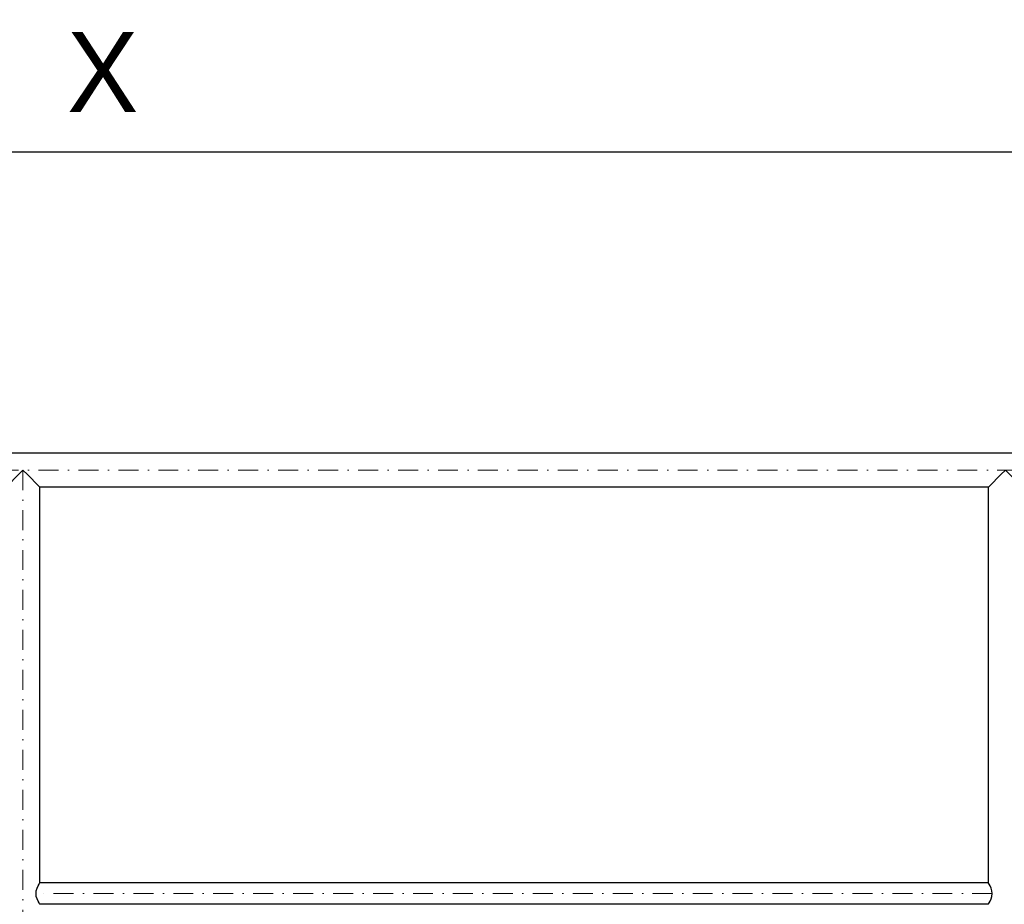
# Model space of a CAD drawing. Header units: millimetres. Extents: x -6179 to 18141, y -8419 to 8561.
# Tile 542 of 579: x -3657 to -2422, y 7202 to 8311. Entities that reach past the tile are written whole.
import ezdxf

# ---------------------------------------------------------------- set-up
doc = ezdxf.new("R2010")
doc.units = ezdxf.units.MM
doc.linetypes.add('DASHDOT', pattern=[1, 0.5, -0.25, 0, -0.25])
for name, color, linetype, lineweight in [('Bemaßung', 7, 'Continuous', 9), ('Dübel', 7, 'Continuous', 9), ('Geländer', 7, 'Continuous', 25)]:
    doc.layers.add(name, color=color, linetype=linetype, lineweight=lineweight)
doc.layers.add('POL_Bema', color=7, linetype='Continuous')
doc.dimstyles.new('DIN', dxfattribs={"dimtxt": 2.5, "dimasz": 2.5, "dimexe": 1.25, "dimexo": 0.625, "dimtad": 1, "dimtih": 1, "dimdec": 4, "dimdsep": 46, "dimlunit": 6, "dimtxsty": 'Standard', "dimcen": 2.5, "dimadec": 0, "dimazin": 0, "dimtfac": 1, "dimtdec": 4, "dimtmove": 0, "dimatfit": 3, "dimfxl": 0, "dimtvp": 1, "dimtolj": 1, "dimtzin": 0, "dimarcsym": 0})

# ---------------------------------------------------------------- blocks, each defined once
blk = doc.blocks.new('_Oblique')
at = {"layer": 'POL_Bema', "color": 0, "lineweight": -2}
blk.add_line((-0.5, -0.5), (0.5, 0.5), dxfattribs=at)
blk = doc.blocks.new('*D51')
at = {"layer": 'Bemaßung', "color": 0, "lineweight": -2}
for p, q in [((-4984.6, 7967.2), (-4984.6, 8195)), ((-2120.6, 7967.2), (-2120.6, 8195)), ((-4984.6, 8145), (-2120.6, 8145))]:
    blk.add_line(p, q, dxfattribs=at)
at = {"layer": 'DEFPOINTS', "color": 0}
for p in [(-2120.6, 8145), (-4984.6, 6667.2), (-2120.6, 6667.2)]:
    blk.add_point(p, dxfattribs=at)
at = {"layer": 'Bemaßung', "color": 0, "lineweight": -2, "xscale": 50, "yscale": 50, "zscale": 50, "rotation": 180}
blk.add_blockref('_Oblique', (-4984.6, 8145), dxfattribs=at)
at = {"layer": 'Bemaßung', "color": 0, "lineweight": -2, "xscale": 50, "yscale": 50, "zscale": 50}
blk.add_blockref('_Oblique', (-2120.6, 8145), dxfattribs=at)
at = {"layer": 'Bemaßung', "color": 0, "insert": (-3552.6, 8245), "char_height": 100, "attachment_point": 5}
blk.add_mtext('\\A1;X', dxfattribs=at)

msp = doc.modelspace()

# ---------------------------------------------------------------- linework, layer by layer
at = {"layer": 'Dübel', "linetype": 'DASHDOT', "lineweight": 9, "ltscale": 50}
for p, q in [((-2405.69759, 7746.007), (-5096.19553, 7746.007)), ((-3652.61948, 7746.007), (-3652.61948, 6675.207)), ((-2437.02106, 7215.157), (-3636.2179, 7215.157))]:
    msp.add_line(p, q, dxfattribs=at)
at = {"layer": 'Geländer'}
for p, q in [((-2405.69759, 7767.207), (-5096.19553, 7767.207)), ((-2441.81948, 7724.807), (-3631.41948, 7724.807)), ((-3631.41948, 7228.607), (-3631.41948, 7724.807)), ((-2441.81948, 7228.607), (-2441.81948, 7724.807)), ((-2441.81948, 7228.607), (-3631.41948, 7228.607)), ((-2441.81948, 7201.707), (-3631.41948, 7201.707))]:
    msp.add_line(p, q, dxfattribs=at)
for points in [[(-3631.41948, 7724.807), (-3632.14186, 7725.52937), (-3634.25974, 7727.64726), (-3637.62882, 7731.01633), (-3642.01948, 7735.407), (-3647.13252, 7740.52003), (-3652.61948, 7746.007), (-3658.10645, 7740.52003), (-3663.21948, 7735.407), (-3667.61015, 7731.01633), (-3670.97922, 7727.64726), (-3673.09711, 7725.52937), (-3673.81948, 7724.807)], [(-2399.41948, 7724.807), (-2400.14185, 7725.52937), (-2402.25974, 7727.64726), (-2405.62882, 7731.01633), (-2410.01948, 7735.407), (-2415.13252, 7740.52003), (-2420.61948, 7746.007), (-2426.10644, 7740.52003), (-2431.21948, 7735.407), (-2435.61014, 7731.01633), (-2438.97922, 7727.64726), (-2441.09711, 7725.52937), (-2441.81948, 7724.807)], [(-3631.41948, 7201.707), (-3631.69278, 7202.1653), (-3632.49994, 7203.50896), (-3633.65802, 7205.64641), (-3634.89166, 7208.432), (-3635.85224, 7211.67588), (-3636.2179, 7215.157), (-3635.85224, 7218.63811), (-3634.89166, 7221.882), (-3633.65802, 7224.66758), (-3632.49994, 7226.80504), (-3631.69278, 7228.1487), (-3631.41948, 7228.607)], [(-2441.81948, 7201.707), (-2441.54619, 7202.1653), (-2440.73903, 7203.50896), (-2439.58094, 7205.64641), (-2438.34731, 7208.432), (-2437.38673, 7211.67588), (-2437.02106, 7215.157), (-2437.38673, 7218.63811), (-2438.34731, 7221.882), (-2439.58094, 7224.66758), (-2440.73903, 7226.80504), (-2441.54619, 7228.1487), (-2441.81948, 7228.607)]]:
    msp.add_lwpolyline(points, dxfattribs=at)

# ---------------------------------------------------------------- dimensions: what is measured, and where the dimension line sits
at = {"layer": 'Bemaßung'}
dim = msp.add_linear_dim(base=(-2120.61948, 8144.97825), p1=(-4984.61948, 6667.207), p2=(-2120.61948, 6667.207), text='X', dimstyle='DIN', override={"dimscale": 100, "dimtxt": 1, "dimasz": 0.5, "dimexe": 0.5, "dimexo": 13, "dimgap": 0.5, "dimtih": 0, "dimdec": 2, "dimblk1": 'Oblique', "dimblk2": 'Oblique', "dimsah": 1, "dimtmove": 2}, dxfattribs=at)
dim.commit()
dim.dimension.update_dxf_attribs({"geometry": '*D51', "text_midpoint": (-3552.61948, 8244.97825)})

doc.saveas('drawing.dxf')
